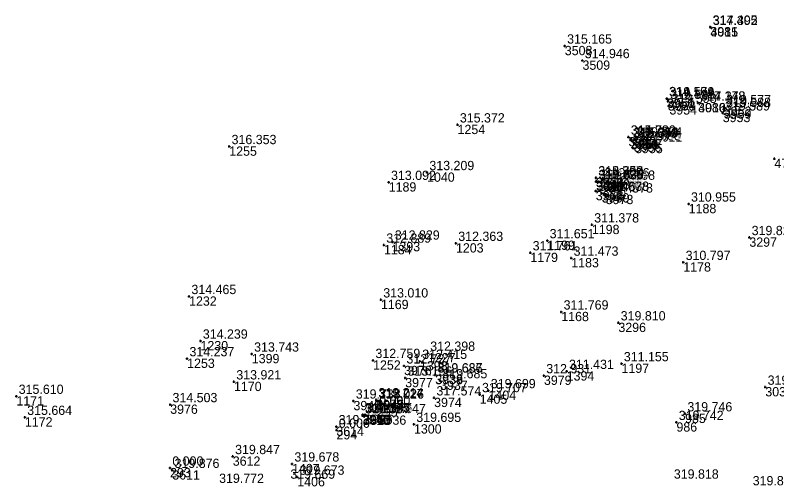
# Model space of a CAD drawing. Extents: x -829398 to -819400, y -1074439 to -1067977.
# Drawn here: x -820924.7 to -820826.2, y -1069859.2 to -1069799.2 of the extents above; entities that cross this region are included whole.
import ezdxf

# ---------------------------------------------------------------- set-up
doc = ezdxf.new("R2010")
doc.units = 0
for name, color, linetype in [('Vrstva 60', 7, 'Continuous'), ('Vrstva 61', 7, 'Continuous'), ('Čísla bodů_doměření_2012', 7, 'Continuous')]:
    doc.layers.add(name, color=color, linetype=linetype)

# ---------------------------------------------------------------- blocks, each defined once
blk = doc.blocks.new('BOD')
at = {"layer": 'Čísla bodů_doměření_2012'}
for p, q in [((-0.15, 0), (0.15, 0)), ((0, -0.15), (0, 0.15))]:
    blk.add_line(p, q, dxfattribs=at)

msp = doc.modelspace()

# ---------------------------------------------------------------- block references
at = {"layer": 'Vrstva 60'}
for p in [(-820834.756, -1069800.688), (-820834.756, -1069800.688), (-820834.733, -1069800.736), (-820834.733, -1069800.736), (-820853.575, -1069803.135), (-820853.575, -1069803.135), (-820851.288, -1069805.021), (-820851.288, -1069805.021), (-820840.396, -1069809.935), (-820840.396, -1069809.935), (-820840.335, -1069809.959), (-820840.335, -1069809.959), (-820840.246, -1069810.291), (-820840.246, -1069810.291), (-820840.045, -1069810.809), (-820840.045, -1069810.809), (-820836.342, -1069810.509), (-820836.342, -1069810.509), (-820836.313, -1069810.511), (-820836.313, -1069810.511), (-820833.147, -1069811.787), (-820833.147, -1069811.787), (-820833.015, -1069810.979), (-820833.015, -1069810.979), (-820833.011, -1069811.329), (-820833.011, -1069811.329), (-820867.447, -1069813.335), (-820867.447, -1069813.335), (-820845.34, -1069814.911), (-820845.34, -1069814.911), (-820845.331, -1069814.913), (-820845.331, -1069814.913), (-820845.08, -1069815.312), (-820845.08, -1069815.312), (-820844.971, -1069815.225), (-820844.971, -1069815.225), (-820844.965, -1069815.178), (-820844.965, -1069815.178), (-820844.66, -1069815.628), (-820844.66, -1069815.628), (-820844.497, -1069815.149), (-820844.497, -1069815.149), (-820896.969, -1069816.135), (-820896.969, -1069816.135), (-820844.477, -1069815.797), (-820844.477, -1069815.797), (-820826.469, -1069817.728), (-820826.469, -1069817.728), (-820871.389, -1069819.497), (-820871.389, -1069819.497), (-820849.554, -1069820.198), (-820849.554, -1069820.198), (-820849.537, -1069820.175), (-820849.537, -1069820.175), (-820849.528, -1069820.655), (-820849.528, -1069820.655), (-820849.487, -1069820.693), (-820849.487, -1069820.693), (-820849.466, -1069820.626), (-820849.466, -1069820.626), (-820849.154, -1069820.663), (-820849.154, -1069820.663), (-820848.718, -1069820.428), (-820848.718, -1069820.428), (-820876.348, -1069820.763), (-820876.348, -1069820.763), (-820848.006, -1069820.74), (-820848.006, -1069820.74), (-820849.581, -1069821.888), (-820849.581, -1069821.888), (-820849.556, -1069821.895), (-820849.556, -1069821.895), (-820848.789, -1069822.187), (-820848.789, -1069822.187), (-820848.785, -1069822.167), (-820848.785, -1069822.167), (-820848.279, -1069822.387), (-820848.279, -1069822.387), (-820837.553, -1069823.561), (-820837.553, -1069823.561), (-820850.071, -1069826.261), (-820850.071, -1069826.261), (-820875.857, -1069828.48), (-820875.857, -1069828.48), (-820855.834, -1069828.302), (-820855.834, -1069828.302), (-820829.706, -1069827.898), (-820829.706, -1069827.898), (-820876.961, -1069828.872), (-820876.961, -1069828.872), (-820867.651, -1069828.643), (-820867.651, -1069828.643), (-820858.032, -1069829.869), (-820858.032, -1069829.869), (-820852.738, -1069830.56), (-820852.738, -1069830.56), (-820838.248, -1069831.107), (-820838.248, -1069831.107), (-820902.163, -1069835.518), (-820902.163, -1069835.518), (-820877.351, -1069835.956), (-820877.351, -1069835.956), (-820854.03, -1069837.514), (-820854.03, -1069837.514), (-820846.645, -1069838.922), (-820846.645, -1069838.922), (-820900.689, -1069841.279), (-820900.689, -1069841.279), (-820894.055, -1069842.954), (-820894.055, -1069842.954), (-820871.279, -1069842.848), (-820871.279, -1069842.848), (-820902.416, -1069843.556), (-820902.416, -1069843.556), (-820878.368, -1069843.784), (-820878.368, -1069843.784), (-820872.312, -1069843.89), (-820872.312, -1069843.89), (-820846.241, -1069844.202), (-820846.241, -1069844.202), (-820874.354, -1069844.489), (-820874.354, -1069844.489), (-820853.333, -1069845.195), (-820853.333, -1069845.195), (-820874.216, -1069846.057), (-820874.216, -1069846.057), (-820870.33, -1069845.67), (-820870.33, -1069845.67), (-820870.325, -1069845.64), (-820870.325, -1069845.64), (-820856.273, -1069845.753), (-820856.273, -1069845.753), (-820896.359, -1069846.552), (-820896.359, -1069846.552), (-820869.702, -1069846.404), (-820869.702, -1069846.404), (-820827.642, -1069847.239), (-820827.642, -1069847.239), (-820864.581, -1069848.197), (-820864.581, -1069848.197), (-820863.444, -1069847.685), (-820863.444, -1069847.685), (-820924.501, -1069848.418), (-820924.501, -1069848.418), (-820880.907, -1069849.027), (-820880.907, -1069849.027), (-820877.97, -1069848.864), (-820877.97, -1069848.864), (-820877.951, -1069848.967), (-820877.951, -1069848.967), (-820877.891, -1069849.032), (-820877.891, -1069849.032), (-820870.474, -1069848.62), (-820870.474, -1069848.62), (-820904.61, -1069849.494), (-820904.61, -1069849.494), (-820877.88, -1069849.87), (-820923.401, -1069851.134), (-820923.401, -1069851.134), (-820879.711, -1069850.79), (-820879.711, -1069850.79), (-820879.708, -1069850.941), (-820879.708, -1069850.941), (-820879.701, -1069850.835), (-820879.701, -1069850.835), (-820879.649, -1069850.875), (-820879.649, -1069850.875), (-820879.405, -1069850.787), (-820879.405, -1069850.787), (-820877.652, -1069850.906), (-820877.652, -1069850.906), (-820838.021, -1069850.68), (-820838.021, -1069850.68), (-820873.08, -1069852.042), (-820873.08, -1069852.042), (-820839.138, -1069851.793), (-820839.138, -1069851.793), (-820883.116, -1069852.344), (-820883.116, -1069852.344), (-820883.1, -1069852.8), (-820896.515, -1069856.204), (-820896.515, -1069856.204), (-820904.63, -1069857.69), (-820904.344, -1069857.991), (-820904.344, -1069857.991), (-820888.842, -1069857.164), (-820888.842, -1069857.164), (-820888.175, -1069858.871), (-820888.175, -1069858.871)]:
    msp.add_blockref('BOD', p, dxfattribs=at)

# ---------------------------------------------------------------- texts
for s, p in [('4015', (-820834.733, -1069801.936)), ('3981', (-820834.756, -1069801.888)), ('3508', (-820853.575, -1069804.335)), ('3509', (-820851.288, -1069806.221)), ('3960', (-820840.396, -1069811.135)), ('3951', (-820840.335, -1069811.159)), ('3958', (-820840.246, -1069811.491)), ('3980', (-820836.342, -1069811.709)), ('4016', (-820836.313, -1069811.711)), ('3954', (-820840.045, -1069812.009)), ('3952', (-820833.015, -1069812.179)), ('3959', (-820833.011, -1069812.529)), ('3953', (-820833.147, -1069812.987)), ('1254', (-820867.447, -1069814.535)), ('3963', (-820845.34, -1069816.111)), ('3962', (-820845.331, -1069816.113)), ('3950', (-820845.08, -1069816.512)), ('3961', (-820844.971, -1069816.425)), ('3964', (-820844.965, -1069816.378)), ('3956', (-820844.66, -1069816.828)), ('3957', (-820844.497, -1069816.349)), ('1255', (-820896.969, -1069817.335)), ('3955', (-820844.477, -1069816.997)), ('4778', (-820826.469, -1069818.928)), ('1040', (-820871.389, -1069820.697)), ('3965', (-820849.554, -1069821.398)), ('3972', (-820849.537, -1069821.375)), ('3948', (-820848.718, -1069821.628)), ('1189', (-820876.348, -1069821.963)), ('3966', (-820849.528, -1069821.855)), ('3967', (-820849.487, -1069821.893)), ('3949', (-820849.466, -1069821.826)), ('3947', (-820849.154, -1069821.863)), ('3946', (-820848.006, -1069821.94)), ('3971', (-820849.581, -1069823.088)), ('3968', (-820849.556, -1069823.095)), ('3970', (-820848.789, -1069823.387)), ('3969', (-820848.785, -1069823.367)), ('3973', (-820848.279, -1069823.587)), ('1188', (-820837.553, -1069824.761)), ('1198', (-820850.071, -1069827.461)), ('1199', (-820855.834, -1069829.502)), ('3297', (-820829.706, -1069829.098)), ('1184', (-820876.961, -1069830.072)), ('1393', (-820875.857, -1069829.68)), ('1203', (-820867.651, -1069829.843)), ('1179', (-820858.032, -1069831.069)), ('1183', (-820852.738, -1069831.76)), ('1178', (-820838.248, -1069832.307)), ('1232', (-820902.163, -1069836.718)), ('1169', (-820877.351, -1069837.156)), ('1168', (-820854.03, -1069838.714)), ('3296', (-820846.645, -1069840.122)), ('1230', (-820900.689, -1069842.479)), ('1399', (-820894.055, -1069844.154)), ('1227', (-820871.279, -1069844.048)), ('1253', (-820902.416, -1069844.756)), ('1252', (-820878.368, -1069844.984)), ('1398', (-820872.312, -1069845.09)), ('1197', (-820846.241, -1069845.402)), ('3978', (-820874.354, -1069845.689)), ('1394', (-820853.333, -1069846.395)), ('3977', (-820874.216, -1069847.257)), ('3938', (-820870.33, -1069846.87)), ('3939', (-820870.325, -1069846.84)), ('3979', (-820856.273, -1069846.953)), ('1170', (-820896.359, -1069847.752)), ('3937', (-820869.702, -1069847.604)), ('1404', (-820863.444, -1069848.885)), ('3038', (-820827.642, -1069848.439)), ('1171', (-820924.501, -1069849.618)), ('3943', (-820880.907, -1069850.227)), ('3975', (-820877.97, -1069850.064)), ('3942', (-820877.951, -1069850.167)), ('3944', (-820877.891, -1069850.232)), ('3974', (-820870.474, -1069849.82)), ('1405', (-820864.581, -1069849.397)), ('3976', (-820904.61, -1069850.694)), ('295', (-820877.88, -1069851.07)), ('3945', (-820879.711, -1069851.99)), ('3613', (-820879.708, -1069852.141)), ('3941', (-820879.701, -1069852.035)), ('3940', (-820879.649, -1069852.075)), ('3935', (-820879.405, -1069851.987)), ('3936', (-820877.652, -1069852.106)), ('985', (-820838.021, -1069851.88)), ('985', (-820838.021, -1069851.88)), ('1172', (-820923.401, -1069852.334)), ('1300', (-820873.08, -1069853.242)), ('986', (-820839.138, -1069852.993)), ('986', (-820839.138, -1069852.993)), ('3614', (-820883.116, -1069853.544)), ('294', (-820883.1, -1069854)), ('3612', (-820896.515, -1069857.404)), ('293', (-820904.63, -1069858.89)), ('3611', (-820904.344, -1069859.191)), ('1407', (-820888.842, -1069858.364)), ('1406', (-820888.175, -1069860.071))]:
    msp.add_text(s, height=1.2, dxfattribs=at).set_placement(p)
at = {"layer": 'Vrstva 61'}
for s, p in [('314.405', (-820834.456, -1069800.388)), ('317.392', (-820834.433, -1069800.436)), ('315.165', (-820853.275, -1069802.835)), ('314.946', (-820850.988, -1069804.721)), ('314.164', (-820840.096, -1069809.635)), ('319.579', (-820840.035, -1069809.659)), ('319.589', (-820839.946, -1069809.991)), ('319.598', (-820839.745, -1069810.509)), ('314.148', (-820836.042, -1069810.209)), ('317.378', (-820836.013, -1069810.211)), ('319.577', (-820832.715, -1069810.679)), ('319.589', (-820832.847, -1069811.487)), ('319.588', (-820832.711, -1069811.029)), ('315.372', (-820867.147, -1069813.035)), ('315.780', (-820845.04, -1069814.611)), ('314.282', (-820845.031, -1069814.613)), ('315.816', (-820844.665, -1069814.878)), ('319.604', (-820844.197, -1069814.849)), ('316.353', (-820896.669, -1069815.835)), ('319.593', (-820844.78, -1069815.012)), ('314.353', (-820844.671, -1069814.925)), ('319.605', (-820844.36, -1069815.328)), ('319.611', (-820844.177, -1069815.497)), ('313.209', (-820871.089, -1069819.197)), ('313.092', (-820876.048, -1069820.463)), ('315.707', (-820849.254, -1069819.898)), ('312.350', (-820849.237, -1069819.875)), ('315.726', (-820849.228, -1069820.355)), ('317.035', (-820849.187, -1069820.393)), ('319.639', (-820849.166, -1069820.326)), ('319.680', (-820848.854, -1069820.363)), ('319.636', (-820848.418, -1069820.128)), ('319.658', (-820847.706, -1069820.44)), ('311.626', (-820849.281, -1069821.588)), ('317.036', (-820849.256, -1069821.595)), ('311.578', (-820848.489, -1069821.887)), ('317.033', (-820848.485, -1069821.867)), ('317.578', (-820847.979, -1069822.087)), ('310.955', (-820837.253, -1069823.261)), ('311.378', (-820849.771, -1069825.961)), ('319.823', (-820829.406, -1069827.598)), ('312.889', (-820876.661, -1069828.572)), ('312.829', (-820875.557, -1069828.18)), ('312.363', (-820867.351, -1069828.343)), ('311.651', (-820855.534, -1069828.002)), ('311.761', (-820857.732, -1069829.569)), ('311.473', (-820852.438, -1069830.26)), ('310.797', (-820837.948, -1069830.807)), ('314.465', (-820901.863, -1069835.218)), ('313.010', (-820877.051, -1069835.656)), ('311.769', (-820853.73, -1069837.214)), ('319.810', (-820846.345, -1069838.622)), ('314.239', (-820900.389, -1069840.979)), ('314.237', (-820902.116, -1069843.256)), ('313.743', (-820893.755, -1069842.654)), ('312.398', (-820870.979, -1069842.548)), ('312.759', (-820878.068, -1069843.484)), ('312.727', (-820874.054, -1069844.189)), ('312.415', (-820872.012, -1069843.59)), ('311.155', (-820845.941, -1069843.902)), ('319.686', (-820870.03, -1069845.37)), ('319.687', (-820870.025, -1069845.34)), ('311.431', (-820853.033, -1069844.895)), ('313.921', (-820896.059, -1069846.252)), ('313.156', (-820873.916, -1069845.757)), ('319.685', (-820869.402, -1069846.104)), ('312.931', (-820855.973, -1069845.453)), ('319.699', (-820863.144, -1069847.385)), ('319.810', (-820827.342, -1069846.939)), ('315.610', (-820924.201, -1069848.118)), ('317.574', (-820870.174, -1069848.32)), ('319.707', (-820864.281, -1069847.897)), ('314.503', (-820904.31, -1069849.194)), ('319.738', (-820880.607, -1069848.727)), ('313.214', (-820877.67, -1069848.564)), ('319.727', (-820877.651, -1069848.667)), ('317.026', (-820877.591, -1069848.732)), ('0.000', (-820877.58, -1069849.57)), ('315.664', (-820923.101, -1069850.834)), ('317.175', (-820879.411, -1069850.49)), ('320.307', (-820879.408, -1069850.641)), ('319.794', (-820879.401, -1069850.535)), ('319.689', (-820879.349, -1069850.575)), ('319.665', (-820879.105, -1069850.487)), ('319.647', (-820877.352, -1069850.606)), ('319.746', (-820837.721, -1069850.38)), ('319.726', (-820882.816, -1069852.044)), ('319.695', (-820872.78, -1069851.742)), ('319.742', (-820838.838, -1069851.493)), ('0.000', (-820882.8, -1069852.5)), ('319.847', (-820896.215, -1069855.904)), ('319.678', (-820888.542, -1069856.864)), ('0.000', (-820904.33, -1069857.39)), ('319.876', (-820904.044, -1069857.691)), ('319.669', (-820889.073, -1069859.085)), ('319.673', (-820887.875, -1069858.571)), ('319.818', (-820839.473, -1069859.075)), ('319.772', (-820898.284, -1069859.626)), ('319.811', (-820829.274, -1069859.935))]:
    msp.add_text(s, height=1.2, dxfattribs=at).set_placement(p)

doc.saveas('drawing.dxf')
